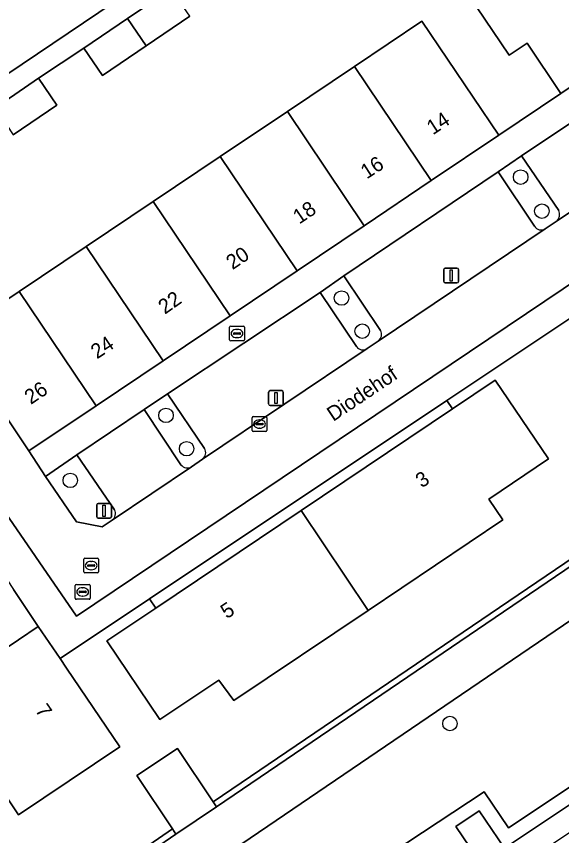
# Model space of a CAD drawing. Extents: x 158793 to 159888, y 384317 to 385256.
# Drawn here: x 158994.8 to 159031.6, y 384371.2 to 384426.5 of the extents above; entities that cross this region are included whole.
import ezdxf

# ---------------------------------------------------------------- set-up
doc = ezdxf.new("R2010")
doc.units = 0
for name, color, linetype in [('IMGEO_Boom', 7, 'Continuous'), ('IMGEO_Brandkraan', 7, 'Continuous'), ('IMGEO_Erf', 7, 'Continuous'), ('IMGEO_Groenvoorziening', 7, 'Continuous'), ('IMGEO_Haag', 7, 'Continuous'), ('IMGEO_Kolk', 7, 'Continuous'), ('IMGEO_Lichtmast', 7, 'Continuous'), ('IMGEO_Openbare_ruimte_label', 7, 'Continuous'), ('IMGEO_Pand', 7, 'Continuous'), ('IMGEO_Pand_nummerreeks', 7, 'Continuous'), ('IMGEO_Parkeervlak_open', 7, 'Continuous'), ('IMGEO_Rijbaan_lokaal_open', 7, 'Continuous'), ('IMGEO_Rioolput', 7, 'Continuous'), ('IMGEO_Voetpad_gesloten', 7, 'Continuous'), ('IMGEO_Voetpad_open', 7, 'Continuous')]:
    doc.layers.add(name, color=color, linetype=linetype)

msp = doc.modelspace()

# ---------------------------------------------------------------- linework, layer by layer
at = {"layer": 'IMGEO_Boom'}
for centre in [(159028.846, 384415.687), (159030.279, 384413.388), (159016.751, 384407.519), (159018.147, 384405.282), (159004.894, 384399.594), (159006.289, 384397.341), (158998.428, 384395.2), (159024.071, 384378.779)]:
    msp.add_circle(centre, 0.489, dxfattribs=at)
at = {"layer": 'IMGEO_Brandkraan'}
for p, q in [((159009.265, 384405.622), (159010.117, 384405.622)), ((159009.19, 384404.696), (159009.19, 384405.548)), ((159009.449, 384405.116), (159009.449, 384405.128)), ((159009.887, 384405.079), (159009.489, 384405.079)), ((159009.492, 384405.165), (159009.89, 384405.165)), ((159009.678, 384405.402), (159009.703, 384405.402)), ((159009.933, 384405.128), (159009.933, 384405.116)), ((159010.191, 384405.548), (159010.191, 384404.696)), ((159010.117, 384404.622), (159009.265, 384404.622)), ((159009.701, 384404.842), (159009.676, 384404.842))]:
    msp.add_line(p, q, dxfattribs=at)
for points in [[(159009.265, 384405.622), (159010.117, 384405.622)], [(159009.19, 384404.696), (159009.19, 384405.548)], [(159010.191, 384405.548), (159010.191, 384404.696)], [(159010.117, 384404.622), (159009.265, 384404.622)]]:
    msp.add_lwpolyline(points, dxfattribs=at)
for centre, radius, start, end in [((159009.267, 384405.546), 0.0765, 91.552, 178.448), ((159009.267, 384405.546), 0.0765, 91.552, 178.448), ((159010.115, 384405.546), 0.0765, 1.552, 88.448), ((159010.115, 384405.546), 0.0765, 1.552, 88.448), ((159009.489, 384405.125), 0.0403, 85.8775, 175.7526), ((159009.486, 384405.115), 0.0366, 178.938, 274.7102), ((159009.89, 384405.122), 0.043, 264.8664, 352.4533), ((159009.894, 384405.127), 0.0386, 1.7309, 96.639), ((159009.267, 384404.698), 0.0765, 181.552, 268.448), ((159009.267, 384404.698), 0.0765, 181.552, 268.448), ((159010.115, 384404.698), 0.0765, 271.552, 358.448), ((159010.115, 384404.698), 0.0765, 271.552, 358.448)]:
    msp.add_arc(centre, radius, start, end, dxfattribs=at)
for centre, major_axis, ratio, start_param, end_param in [((159009.677, 384405.122), (-0.387, 0.002), 0.722429, 4.712389, 7.853982), ((159009.702, 384405.122), (-0.39, 0.002), 0.717154, 1.570796, 4.712389)]:
    msp.add_ellipse(centre, major_axis=major_axis, ratio=ratio, start_param=start_param, end_param=end_param, dxfattribs=at)
at = {"layer": 'IMGEO_Erf'}
for points in [[(158989.812, 384427.365), (158983.266, 384422.966), (158982.453, 384424.178), (158979.366, 384422.101), (158983.767, 384415.648), (159012.778, 384435.203)], [(158990.453, 384404.922), (158994.983, 384407.965), (158999.509, 384411.005), (159004.036, 384414.046), (159008.563, 384417.086), (159013.089, 384420.127), (159017.616, 384423.167), (159022.165, 384426.223), (159027.382, 384418.521), (159031.56, 384421.332), (159029.275, 384424.736), (159028.062, 384423.922), (159024.216, 384429.649)], [(159006.503, 384426.566), (159003.555, 384424.561), (159000.607, 384422.556), (158999.354, 384424.398), (158996.288, 384422.361), (158997.524, 384420.538), (158994.582, 384418.543)], [(159034.741, 384407.855), (159023.857, 384400.592), (159024.243, 384400.03), (159027.134, 384401.972), (159030.722, 384396.647), (159026.703, 384393.928), (159027.639, 384392.533), (159018.548, 384386.423), (159009.471, 384380.323), (159008.465, 384381.704), (159004.485, 384379.043), (159000.907, 384384.354), (159004.215, 384386.576), (159003.788, 384387.2), (158997.737, 384383.162), (158998.166, 384382.512), (159001.769, 384377.195), (158994.93, 384372.621), (158989.479, 384380.753)], [(158996.612, 384365.65), (159005.327, 384371.675), (159002.92, 384375.258), (159005.663, 384377.093), (159008.089, 384373.482), (159037.444, 384393.409)], [(158990.922, 384381.726), (158996.272, 384385.333), (158994.597, 384387.829)]]:
    msp.add_lwpolyline(points, dxfattribs=at)
at = {"layer": 'IMGEO_Groenvoorziening'}
for points in [[(159031.418, 384413.423), (159028.897, 384417.13), (159027.324, 384416.052), (159029.782, 384412.375)], [(159030.507, 384412.198), (159031.302, 384412.733)], [(159019.382, 384405.331), (159016.904, 384409.024), (159015.3, 384407.899), (159017.755, 384404.246)], [(159018.471, 384404.103), (159019.222, 384404.615)], [(159040.454, 384378.819), (159056.82, 384389.923), (159055.063, 384392.337), (159059.312, 384395.198), (159058.753, 384396.027), (159055.164, 384401.357), (159053.493, 384403.838), (159052.973, 384403.495), (159008.312, 384373.15), (159005.569, 384371.315), (158996.51, 384365.095), (158988.723, 384376.314), (158984.738, 384373.677), (158979.933, 384380.625), (158977.471, 384378.863), (158976.054, 384380.866), (158975.878, 384381.14), (158973.385, 384379.447), (158967.435, 384375.408), (158968.223, 384374.128), (158967.051, 384373.358), (158979.251, 384355.154)], [(159007.487, 384397.353), (159004.996, 384401.058), (159003.428, 384399.997), (159005.905, 384396.258)], [(159001.416, 384393.222), (158998.881, 384396.923), (158996.748, 384395.467), (158998.84, 384392.408), (159000.579, 384392.073), (159001.248, 384392.51)], [(159006.62, 384396.109), (159007.355, 384396.638)], [(158990.158, 384348.62), (159017.545, 384367.139), (159021.998, 384370.112), (159023.94, 384367.287), (159026.358, 384369.032), (159024.468, 384371.822), (159026.035, 384372.879), (159027.765, 384370.356), (159040.454, 384378.819)]]:
    msp.add_lwpolyline(points, dxfattribs=at)
for points in [[(159052.973, 384403.495), (159053.493, 384403.838), (159053.265, 384404.176), (159052.592, 384403.721), (159052.402, 384403.591), (159039.423, 384394.743), (159037.444, 384393.409), (159008.089, 384373.482), (159008.312, 384373.15)], [(159054.593, 384400.969), (159058.175, 384395.638), (159053.644, 384392.587), (159055.403, 384390.171), (159040.606, 384380.112), (159028.031, 384371.736), (159026.37, 384374.159), (159016.985, 384367.967), (158989.738, 384349.543), (158983.714, 384358.095), (158980.069, 384355.74), (158968.459, 384373.087), (158969.589, 384373.816), (158968.788, 384375.118), (158973.959, 384378.628), (158976.747, 384374.656), (158979.202, 384376.413), (158983.941, 384369.552), (158987.932, 384372.193), (158995.74, 384360.943)], [(159055.403, 384390.171), (159053.644, 384392.587), (159058.175, 384395.638), (159054.593, 384400.969), (158995.74, 384360.943), (158987.932, 384372.193), (158983.941, 384369.552), (158979.202, 384376.413), (158976.747, 384374.656), (158973.959, 384378.628), (158968.788, 384375.118), (158969.589, 384373.816), (158968.459, 384373.087), (158980.069, 384355.74), (158983.714, 384358.095), (158989.738, 384349.543), (159016.985, 384367.967), (159026.37, 384374.159), (159028.031, 384371.736), (159040.606, 384380.112)], [(159024.243, 384400.03), (159023.857, 384400.592), (159003.788, 384387.2), (159004.215, 384386.576), (159014.021, 384393.163)], [(159005.569, 384371.315), (159005.327, 384371.675), (158996.612, 384365.65), (158988.829, 384376.863), (158984.844, 384374.227), (158980.361, 384380.71), (158988.072, 384386.076), (158987.704, 384386.621), (158980.031, 384381.187), (158977.565, 384379.422), (158976.381, 384381.097), (158976.054, 384380.866), (158977.471, 384378.863), (158979.933, 384380.625), (158984.738, 384373.677), (158988.723, 384376.314), (158996.51, 384365.095)]]:
    msp.add_lwpolyline(points, close=True, dxfattribs=at)
for centre, radius, start, end in [((159030.846, 384413.164), 0.628, 316.5846, 24.3292), ((159030.228, 384412.628), 0.513, 209.5603, 303.0003), ((159018.907, 384405.061), 0.546, 305.233, 29.5738), ((159018.185, 384404.535), 0.518, 213.8925, 303.5184), ((159007.053, 384397.064), 0.522, 305.3989, 33.6813), ((159006.352, 384396.613), 0.571, 218.4314, 298.0256), ((159000.914, 384392.965), 0.564, 306.3129, 27.1343)]:
    msp.add_arc(centre, radius, start, end, dxfattribs=at)
at = {"layer": 'IMGEO_Haag'}
for points in [[(159052.973, 384403.495), (159053.493, 384403.838), (159053.265, 384404.176), (159052.592, 384403.721), (159052.402, 384403.591), (159039.423, 384394.743), (159037.444, 384393.409), (159008.089, 384373.482), (159008.312, 384373.15)], [(159014.021, 384393.163), (159024.243, 384400.03), (159023.857, 384400.592), (159003.788, 384387.2), (159004.215, 384386.576)], [(159005.569, 384371.315), (159005.327, 384371.675), (158996.612, 384365.65), (158988.829, 384376.863), (158984.844, 384374.227), (158980.361, 384380.71), (158988.072, 384386.076), (158987.704, 384386.621), (158980.031, 384381.187), (158977.565, 384379.422), (158976.381, 384381.097), (158976.054, 384380.866), (158977.471, 384378.863), (158979.933, 384380.625), (158984.738, 384373.677), (158988.723, 384376.314), (158996.51, 384365.095)]]:
    msp.add_lwpolyline(points, close=True, dxfattribs=at)
at = {"layer": 'IMGEO_Kolk'}
for p, q in [((159010.713, 384398.582), (159010.713, 384399.434)), ((159010.788, 384399.508), (159011.64, 384399.508)), ((159010.972, 384399.002), (159010.972, 384399.014)), ((159011.015, 384399.051), (159011.413, 384399.051)), ((159011.201, 384399.288), (159011.226, 384399.288)), ((159011.456, 384399.014), (159011.456, 384399.002)), ((159011.714, 384399.434), (159011.714, 384398.582)), ((159011.64, 384398.508), (159010.788, 384398.508)), ((159011.41, 384398.965), (159011.012, 384398.965)), ((159011.224, 384398.728), (159011.199, 384398.728))]:
    msp.add_line(p, q, dxfattribs=at)
for points in [[(159010.713, 384398.582), (159010.713, 384399.434)], [(159010.788, 384399.508), (159011.64, 384399.508)], [(159011.714, 384399.434), (159011.714, 384398.582)], [(159011.64, 384398.508), (159010.788, 384398.508)]]:
    msp.add_lwpolyline(points, dxfattribs=at)
for centre, radius, start, end in [((159010.79, 384399.432), 0.0765, 91.552, 178.448), ((159010.79, 384399.432), 0.0765, 91.552, 178.448), ((159011.012, 384399.011), 0.0403, 85.8775, 175.7526), ((159011.009, 384399.001), 0.0366, 178.938, 274.7102), ((159011.413, 384399.008), 0.043, 264.8664, 352.4533), ((159011.417, 384399.013), 0.0386, 1.7309, 96.639), ((159011.638, 384399.432), 0.0765, 1.552, 88.448), ((159011.638, 384399.432), 0.0765, 1.552, 88.448), ((159010.79, 384398.584), 0.0765, 181.552, 268.448), ((159010.79, 384398.584), 0.0765, 181.552, 268.448), ((159011.638, 384398.584), 0.0765, 271.552, 358.448), ((159011.638, 384398.584), 0.0765, 271.552, 358.448)]:
    msp.add_arc(centre, radius, start, end, dxfattribs=at)
for centre, major_axis, ratio, start_param, end_param in [((159011.2, 384399.008), (-0.387, 0.002), 0.722429, 4.712389, 7.853982), ((159011.225, 384399.008), (-0.39, 0.002), 0.717154, 1.570796, 4.712389)]:
    msp.add_ellipse(centre, major_axis=major_axis, ratio=ratio, start_param=start_param, end_param=end_param, dxfattribs=at)
at = {"layer": 'IMGEO_Lichtmast'}
for p, q in [((159023.756, 384409.543), (159024.546, 384409.543)), ((159024.546, 384409.543), (159023.756, 384409.543)), ((159023.656, 384408.643), (159023.656, 384409.443)), ((159023.656, 384409.443), (159023.656, 384408.643)), ((159024.646, 384409.443), (159024.646, 384408.643)), ((159024.646, 384408.643), (159024.646, 384409.443)), ((159024.546, 384408.543), (159023.756, 384408.543)), ((159023.756, 384408.543), (159024.546, 384408.543)), ((159011.926, 384401.264), (159012.716, 384401.264)), ((159012.716, 384401.264), (159011.926, 384401.264)), ((159011.826, 384400.364), (159011.826, 384401.164)), ((159011.826, 384401.164), (159011.826, 384400.364)), ((159012.816, 384401.164), (159012.816, 384400.364)), ((159012.816, 384400.364), (159012.816, 384401.164)), ((159012.716, 384400.264), (159011.926, 384400.264)), ((159011.926, 384400.264), (159012.716, 384400.264)), ((159000.218, 384392.746), (159000.218, 384393.546)), ((159000.218, 384393.546), (159000.218, 384392.746)), ((159000.318, 384393.646), (159001.108, 384393.646)), ((159001.108, 384393.646), (159000.318, 384393.646)), ((159001.208, 384393.546), (159001.208, 384392.746)), ((159001.208, 384392.746), (159001.208, 384393.546)), ((159001.108, 384392.646), (159000.318, 384392.646)), ((159000.318, 384392.646), (159001.108, 384392.646))]:
    msp.add_line(p, q, dxfattribs=at)
for points in [[(159024.076, 384409.418), (159024.226, 384409.418), (159024.226, 384408.668), (159024.076, 384408.668), (159024.076, 384409.418)], [(159012.246, 384401.139), (159012.396, 384401.139), (159012.396, 384400.389), (159012.246, 384400.389), (159012.246, 384401.139)], [(159000.638, 384393.521), (159000.788, 384393.521), (159000.788, 384392.771), (159000.638, 384392.771), (159000.638, 384393.521)]]:
    msp.add_lwpolyline(points, dxfattribs=at)
for centre, start, end in [((159023.756, 384409.443), 90, 180), ((159023.756, 384409.443), 90, 180), ((159024.546, 384409.443), 0, 90), ((159024.546, 384409.443), 360, 90), ((159023.756, 384408.643), 180, 270), ((159023.756, 384408.643), 180, 270), ((159024.546, 384408.643), 270, 0), ((159024.546, 384408.643), 270, 0), ((159011.926, 384401.164), 90, 180), ((159011.926, 384401.164), 90, 180), ((159012.716, 384401.164), 0, 90), ((159012.716, 384401.164), 360, 90), ((159011.926, 384400.364), 180, 270), ((159011.926, 384400.364), 180, 270), ((159012.716, 384400.364), 270, 0), ((159012.716, 384400.364), 270, 0), ((159000.318, 384393.546), 90, 180), ((159000.318, 384393.546), 90, 180), ((159001.108, 384393.546), 0, 90), ((159001.108, 384393.546), 360, 90), ((159000.318, 384392.746), 180, 270), ((159000.318, 384392.746), 180, 270), ((159001.108, 384392.746), 270, 0), ((159001.108, 384392.746), 270, 0)]:
    msp.add_arc(centre, 0.1, start, end, dxfattribs=at)
at = {"layer": 'IMGEO_Pand'}
for points in [[(159031.761, 384434.717), (159024.216, 384429.649), (159028.062, 384423.922), (159029.275, 384424.736), (159031.56, 384421.332), (159037.894, 384425.585)], [(159002.305, 384426.405), (159003.555, 384424.561), (159006.503, 384426.566), (159005.25, 384428.408)], [(159002.305, 384426.405), (158999.354, 384424.398), (159000.607, 384422.556), (159003.555, 384424.561)], [(159022.802, 384415.447), (159027.382, 384418.521), (159022.165, 384426.223), (159017.616, 384423.167)], [(159018.276, 384412.406), (159022.802, 384415.447), (159017.616, 384423.167), (159013.089, 384420.127)], [(158993.346, 384420.366), (158994.582, 384418.543), (158997.524, 384420.538), (158996.288, 384422.361)], [(159018.276, 384412.406), (159013.089, 384420.127), (159008.563, 384417.086), (159013.749, 384409.366)], [(159004.036, 384414.046), (159009.223, 384406.325), (159013.749, 384409.366), (159008.563, 384417.086)], [(158999.509, 384411.005), (159004.696, 384403.284), (159009.223, 384406.325), (159004.036, 384414.046)], [(159000.17, 384400.243), (159004.696, 384403.284), (158999.509, 384411.005), (158994.983, 384407.965)], [(159000.17, 384400.243), (158994.983, 384407.965), (158990.453, 384404.922), (158995.635, 384397.2)], [(159026.703, 384393.928), (159030.722, 384396.647), (159027.134, 384401.972), (159024.243, 384400.03), (159014.021, 384393.163), (159018.548, 384386.423), (159027.639, 384392.533)], [(159018.548, 384386.423), (159014.021, 384393.163), (159004.215, 384386.576), (159000.907, 384384.354), (159004.485, 384379.043), (159008.465, 384381.704), (159009.471, 384380.323)], [(158998.166, 384382.512), (158997.737, 384383.162), (158996.272, 384385.333), (158990.922, 384381.726), (158989.479, 384380.753), (158994.93, 384372.621), (159001.769, 384377.195)], [(159005.569, 384371.315), (159008.312, 384373.15), (159008.089, 384373.482), (159005.663, 384377.093), (159002.92, 384375.258), (159005.327, 384371.675)]]:
    msp.add_lwpolyline(points, close=True, dxfattribs=at)
at = {"layer": 'IMGEO_Parkeervlak_open'}
for points in [[(159039.68, 384418.999), (159037.184, 384422.669), (159028.897, 384417.13), (159031.418, 384413.423)], [(159031.302, 384412.733), (159040.331, 384418.81)], [(159029.782, 384412.375), (159027.324, 384416.052), (159016.904, 384409.024), (159019.382, 384405.331)], [(159019.222, 384404.615), (159030.507, 384412.198)], [(159017.755, 384404.246), (159015.3, 384407.899), (159004.996, 384401.058), (159007.487, 384397.353)], [(159007.355, 384396.638), (159018.471, 384404.103)], [(159005.905, 384396.258), (159003.428, 384399.997), (158998.881, 384396.923), (159001.416, 384393.222)], [(159001.248, 384392.51), (159006.62, 384396.109)]]:
    msp.add_lwpolyline(points, dxfattribs=at)
for centre, radius, start, end in [((159030.846, 384413.164), 0.628, 316.5846, 24.3292), ((159030.228, 384412.628), 0.513, 209.5603, 303.0003), ((159018.907, 384405.061), 0.546, 305.233, 29.5738), ((159018.185, 384404.535), 0.518, 213.8925, 303.5184), ((159007.053, 384397.064), 0.522, 305.3989, 33.6813), ((159006.352, 384396.613), 0.571, 218.4314, 298.0256), ((159000.914, 384392.965), 0.564, 306.3129, 27.1343)]:
    msp.add_arc(centre, radius, start, end, dxfattribs=at)
at = {"layer": 'IMGEO_Rijbaan_lokaal_open'}
msp.add_lwpolyline([(158998.74, 384488.257), (158999.348, 384487.608), (159015.46, 384463.54), (159012.899, 384461.808), (159011.846, 384461.124), (159002.994, 384455.113), (159002.168, 384454.587), (158990.875, 384447.009), (158990.051, 384446.438), (158978.82, 384438.898), (158978.068, 384438.392), (158972.845, 384434.887), (158972.165, 384434.387), (158970.351, 384434.688), (158968.275, 384437.803), (158964.867, 384435.489), (158998.844, 384386.033), (159049.456, 384420.063), (159008.108, 384481.658)], dxfattribs=at)
msp.add_lwpolyline([(159017.774, 384460.19), (159043.895, 384421.261), (159041.344, 384419.489), (159040.331, 384418.81), (159031.302, 384412.733), (159030.507, 384412.198), (159019.222, 384404.615), (159018.471, 384404.103), (159007.355, 384396.638), (159006.62, 384396.109), (159001.248, 384392.51), (159000.579, 384392.073), (158998.84, 384392.408), (158996.748, 384395.467), (158995.635, 384397.2), (158990.453, 384404.922), (158984.192, 384414.211), (158983.393, 384415.396), (158979.027, 384421.873), (158974.75, 384428.194), (158974.445, 384428.713), (158973.327, 384430.334)], close=True, dxfattribs=at)
at = {"layer": 'IMGEO_Rioolput'}
for p, q in [((158999.34, 384389.022), (158999.34, 384389.874)), ((158999.415, 384389.948), (159000.267, 384389.948)), ((158999.828, 384389.728), (158999.853, 384389.728)), ((159000.341, 384389.874), (159000.341, 384389.022)), ((158999.599, 384389.442), (158999.599, 384389.454)), ((159000.037, 384389.405), (158999.639, 384389.405)), ((158999.642, 384389.491), (159000.04, 384389.491)), ((158999.851, 384389.168), (158999.826, 384389.168)), ((159000.083, 384389.454), (159000.083, 384389.442)), ((159000.267, 384388.948), (158999.415, 384388.948)), ((158998.768, 384387.242), (158998.768, 384388.094)), ((158998.843, 384388.168), (158999.695, 384388.168)), ((158999.256, 384387.948), (158999.281, 384387.948)), ((158999.769, 384388.094), (158999.769, 384387.242)), ((158999.027, 384387.662), (158999.027, 384387.674)), ((158999.465, 384387.625), (158999.067, 384387.625)), ((158999.07, 384387.711), (158999.468, 384387.711)), ((158999.279, 384387.388), (158999.254, 384387.388)), ((158999.511, 384387.674), (158999.511, 384387.662)), ((158999.695, 384387.168), (158998.843, 384387.168))]:
    msp.add_line(p, q, dxfattribs=at)
for points in [[(158999.34, 384389.022), (158999.34, 384389.874)], [(158999.415, 384389.948), (159000.267, 384389.948)], [(159000.341, 384389.874), (159000.341, 384389.022)], [(159000.267, 384388.948), (158999.415, 384388.948)], [(158998.768, 384387.242), (158998.768, 384388.094)], [(158998.843, 384388.168), (158999.695, 384388.168)], [(158999.769, 384388.094), (158999.769, 384387.242)], [(158999.695, 384387.168), (158998.843, 384387.168)]]:
    msp.add_lwpolyline(points, dxfattribs=at)
for centre, radius, start, end in [((158999.417, 384389.872), 0.0765, 91.552, 178.448), ((158999.417, 384389.872), 0.0765, 91.552, 178.448), ((159000.265, 384389.872), 0.0765, 1.552, 88.448), ((159000.265, 384389.872), 0.0765, 1.552, 88.448), ((158999.417, 384389.024), 0.0765, 181.552, 268.448), ((158999.417, 384389.024), 0.0765, 181.552, 268.448), ((158999.639, 384389.451), 0.0403, 85.8775, 175.7526), ((158999.636, 384389.441), 0.0366, 178.938, 274.7102), ((159000.04, 384389.448), 0.043, 264.8664, 352.4533), ((159000.044, 384389.453), 0.0386, 1.7309, 96.639), ((159000.265, 384389.024), 0.0765, 271.552, 358.448), ((159000.265, 384389.024), 0.0765, 271.552, 358.448), ((158998.845, 384388.092), 0.0765, 91.552, 178.448), ((158998.845, 384388.092), 0.0765, 91.552, 178.448), ((158999.693, 384388.092), 0.0765, 1.552, 88.448), ((158999.693, 384388.092), 0.0765, 1.552, 88.448), ((158999.067, 384387.671), 0.0403, 85.8775, 175.7526), ((158999.064, 384387.661), 0.0366, 178.938, 274.7102), ((158999.468, 384387.668), 0.043, 264.8664, 352.4533), ((158999.472, 384387.673), 0.0386, 1.7309, 96.639), ((158998.845, 384387.244), 0.0765, 181.552, 268.448), ((158998.845, 384387.244), 0.0765, 181.552, 268.448), ((158999.693, 384387.244), 0.0765, 271.552, 358.448), ((158999.693, 384387.244), 0.0765, 271.552, 358.448)]:
    msp.add_arc(centre, radius, start, end, dxfattribs=at)
for centre, major_axis, ratio, start_param, end_param in [((158999.827, 384389.448), (-0.387, 0.002), 0.722429, 4.712389, 7.853982), ((158999.852, 384389.448), (-0.39, 0.002), 0.717154, 1.570796, 4.712389), ((158999.255, 384387.668), (-0.387, 0.002), 0.722429, 4.712389, 7.853982), ((158999.28, 384387.668), (-0.39, 0.002), 0.717154, 1.570796, 4.712389)]:
    msp.add_ellipse(centre, major_axis=major_axis, ratio=ratio, start_param=start_param, end_param=end_param, dxfattribs=at)
at = {"layer": 'IMGEO_Voetpad_gesloten'}
msp.add_lwpolyline([(159057.684, 384388.701), (159056.82, 384389.923), (159040.454, 384378.819), (159027.765, 384370.356), (159028.636, 384369.078), (159041.135, 384377.422)], close=True, dxfattribs=at)
at = {"layer": 'IMGEO_Voetpad_open'}
for points in [[(159049.456, 384420.063), (158998.844, 384386.033), (158964.867, 384435.489), (158968.275, 384437.803), (158970.419, 384439.296), (158974.871, 384442.203), (158976.481, 384443.312), (158986.921, 384450.32), (158988.475, 384451.371), (158998.98, 384458.421), (159000.565, 384459.513), (159008.779, 384465.005), (159011.053, 384466.564), (159009.443, 384467.906), (159003.132, 384463.653), (158997.867, 384460.106), (158996.604, 384459.255), (158992.076, 384456.215), (158987.548, 384453.176), (158983.02, 384450.136), (158978.493, 384447.097), (158973.965, 384444.058), (158969.438, 384441.019), (158964.91, 384437.98)], [(158965.285, 384431.499), (158969.004, 384425.958), (158970.649, 384423.507), (158984.847, 384402.348), (158986.545, 384399.818), (158990.767, 384393.526), (158991.018, 384393.153), (158991.818, 384391.961), (158993.37, 384389.648), (158994.597, 384387.829), (158996.272, 384385.333), (158997.737, 384383.162), (159003.788, 384387.2), (159023.857, 384400.592), (159034.741, 384407.855)]]:
    msp.add_lwpolyline(points, dxfattribs=at)
for points in [[(159002.305, 384426.405), (159005.25, 384428.408), (159008.316, 384430.42), (159011.266, 384432.379), (159014.215, 384434.338), (159016.705, 384435.99), (159015.768, 384437.244), (159012.778, 384435.203), (158983.767, 384415.648), (158983.393, 384415.396), (158984.192, 384414.211), (158984.55, 384414.451), (158987.565, 384416.462), (158990.403, 384418.371), (158993.346, 384420.366), (158996.288, 384422.361), (158999.354, 384424.398)], [(159027.324, 384416.052), (159028.897, 384417.13), (159037.184, 384422.669), (159039.519, 384424.235), (159038.416, 384425.907), (159037.894, 384425.585), (159031.56, 384421.332), (159027.382, 384418.521), (159022.802, 384415.447), (159018.276, 384412.406), (159013.749, 384409.366), (159009.223, 384406.325), (159004.696, 384403.284), (159000.17, 384400.243), (158995.635, 384397.2), (158996.748, 384395.467), (158998.881, 384396.923), (159003.428, 384399.997), (159004.996, 384401.058), (159015.3, 384407.899), (159016.904, 384409.024)], [(159018.471, 384365.812), (159020.892, 384362.343), (159029.252, 384368.199), (159028.636, 384369.078), (159027.765, 384370.356), (159026.035, 384372.879), (159024.468, 384371.822), (159026.358, 384369.032), (159023.94, 384367.287), (159021.998, 384370.112), (159017.545, 384367.139)]]:
    msp.add_lwpolyline(points, close=True, dxfattribs=at)

# ---------------------------------------------------------------- texts
at = {"layer": 'IMGEO_Openbare_ruimte_label'}
msp.add_text('Diodehof', height=1, rotation=33.9125, dxfattribs=at).set_placement((159016.192, 384399.147))
at = {"layer": 'IMGEO_Pand_nummerreeks'}
for s, rotation, p in [('14', 33.1869, (159022.918, 384418.507)), ('16', 32.6693, (159018.448, 384415.526)), ('18', 33.8656, (159013.896, 384412.478)), ('20', 34.0406, (159009.385, 384409.394)), ('22', 35.0506, (159004.817, 384406.386)), ('24', 33.5265, (159000.237, 384403.37)), ('26', 33.7957, (158995.763, 384400.295)), ('3', 33.816, (159022.169, 384394.655)), ('5', 33.816, (159009.004, 384385.817)), ('7', 304.8184, (158996.02, 384379.663))]:
    msp.add_text(s, height=1, rotation=rotation, dxfattribs=at).set_placement(p)

doc.saveas('drawing.dxf')
